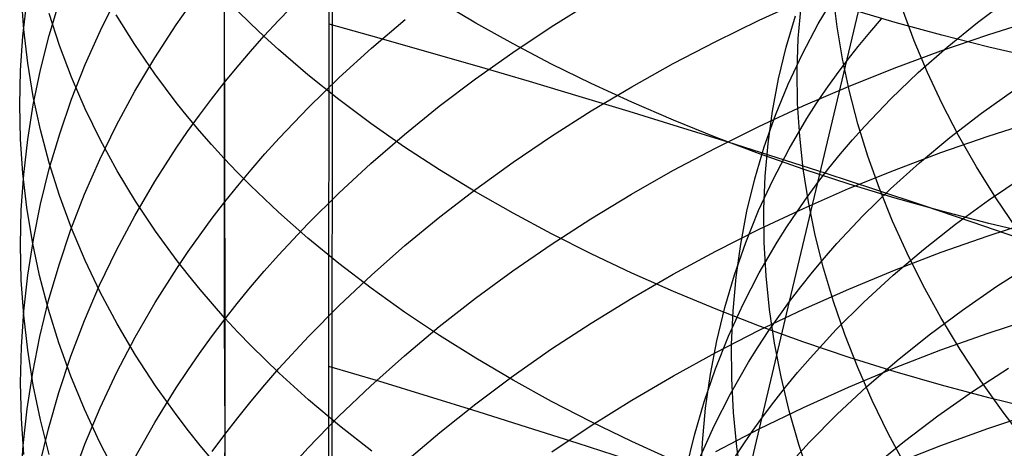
# Model space of a CAD drawing. Extents: x -383 to 1849, y -1185 to -529.
# Tile 713 of 870: x 1775.06 to 1784.44, y -1076.22 to -1072.13. Entities that reach past the tile are written whole.
import ezdxf

# ---------------------------------------------------------------- set-up
doc = ezdxf.new("R2010")
doc.units = 0
doc.layers.add('PREDEFINITO', color=7, linetype='CONTINUOUS')

msp = doc.modelspace()

# ---------------------------------------------------------------- linework, layer by layer
at = {"layer": 'PREDEFINITO'}
for p, q in [((1778.0404, -885.9744, 440.6312), (1778.0016, -1075.4358, 439.0843)), ((1778.0354, -1078.013, 439.0376), (1778.0905, -902.9318, 440.7506)), ((1782.6638, -1073.687, 516.5109), (1783.2171, -1071.3528, 514.2032)), ((1777.0058, -1071.5742, 634.6833), (1777.0059, -1072.7372, 633.5842)), ((1775.0954, -1072.2276, 645.2775), (1775.0726, -1071.9074, 644.904)), ((1775.8265, -1072.2367, 637.6708), (1775.9862, -1071.9157, 637.3382)), ((1777.0061, -1071.918, 653.6353), (1777.0136, -1074.9785, 651.3976)), ((1777.5228, -1072.1408, 633.0135), (1777.8028, -1071.8526, 632.7377)), ((1782.6682, -1072.1726, 513.1256), (1782.8356, -1071.893, 513.488)), ((1782.8474, -1072.2007, 504.7588), (1782.8113, -1071.8944, 505.1423)), ((1775.0878, -1072.2905, 642.6959), (1775.1259, -1071.9643, 642.3303)), ((1775.3391, -1072.2837, 640.1501), (1775.438, -1071.9565, 639.7976)), ((1779.4035, -1072.1661, 657.1965), (1779.0588, -1071.9609, 656.9149)), ((1780.123, -1072.2009, 628.8459), (1780.5, -1071.9652, 628.6376)), ((1782.1057, -1072.1378, 626.7912), (1782.5277, -1071.9454, 626.6278)), ((1782.478, -1072.3137, 507.4437), (1782.5038, -1072.0086, 507.8279)), ((1784.185, -1072.1598, 518.4849), (1784.4865, -1071.9325, 518.7965)), ((1775.4379, -1072.3797, 648.2414), (1775.339, -1072.074, 647.8701)), ((1776.1533, -1072.37, 651.1538), (1775.9782, -1072.0874, 650.7964)), ((1776.5495, -1072.1842, 635.2907), (1776.6579, -1072.0296, 635.1367)), ((1777.2573, -1072.1705, 653.9679), (1777.1298, -1072.0449, 653.8025)), ((1782.3625, -1072.3964, 510.1147), (1782.4508, -1072.0983, 510.4925)), ((1783.4003, -1072.1608, 660.6021), (1782.9628, -1072.0312, 660.4166)), ((1783.5818, -1072.3344, 501.7246), (1783.4697, -1072.0324, 502.095)), ((1776.3442, -1072.4976, 635.6026), (1776.5495, -1072.1842, 635.2907)), ((1777.3884, -1072.2947, 654.1315), (1777.2573, -1072.1705, 653.9679)), ((1777.388, -1072.2874, 633.1538), (1777.5228, -1072.1408, 633.0135)), ((1778.0023, -1072.1719, 439.1423), (1778.4801, -1072.3058, 439.095)), ((1778.4096, -1072.405, 631.1064), (1778.7295, -1072.1333, 630.8565)), ((1779.7596, -1072.3647, 657.4692), (1779.4035, -1072.1661, 657.1965)), ((1779.7565, -1072.4451, 629.0619), (1780.123, -1072.2009, 628.8459)), ((1781.6918, -1072.34, 626.963), (1782.1057, -1072.1378, 626.7912)), ((1782.5164, -1072.4581, 512.7605), (1782.6682, -1072.1726, 513.1256)), ((1782.8985, -1072.5083, 504.378), (1782.8474, -1072.2007, 504.7588)), ((1783.1585, -1072.2565, 515.7001), (1783.2719, -1072.126, 515.8715)), ((1783.8445, -1072.2826, 660.7763), (1783.4003, -1072.1608, 660.6021)), ((1783.8964, -1072.3951, 518.1679), (1784.185, -1072.1598, 518.4849)), ((1784.2852, -1072.2765, 624.9729), (1784.7407, -1072.1338, 624.8564)), ((1775.0649, -1072.6174, 643.0624), (1775.0878, -1072.2905, 642.6959)), ((1775.1334, -1072.5471, 645.6502), (1775.0954, -1072.2276, 645.2775)), ((1775.2553, -1072.6131, 640.5051), (1775.3391, -1072.2837, 640.1501)), ((1775.6819, -1072.5616, 638.0073), (1775.8265, -1072.2367, 637.6708)), ((1777.257, -1072.4357, 633.2957), (1777.388, -1072.2874, 633.1538)), ((1777.5232, -1072.4175, 654.2933), (1777.3884, -1072.2947, 654.1315)), ((1783.0489, -1072.3889, 515.5276), (1783.1585, -1072.2565, 515.7001)), ((1783.8354, -1072.4303, 625.0984), (1784.2852, -1072.2765, 624.9729)), ((1784.2948, -1072.3963, 660.9391), (1783.8445, -1072.2826, 660.7763)), ((1775.552, -1072.683, 648.6097), (1775.4379, -1072.3797, 648.2414)), ((1776.3437, -1072.6486, 651.506), (1776.1533, -1072.37, 651.1538)), ((1778.4801, -1072.3058, 439.095), (1778.9577, -1072.4419, 439.0383)), ((1780.1267, -1072.5568, 657.7329), (1779.7596, -1072.3647, 657.4692)), ((1781.2864, -1072.5518, 627.143), (1781.6918, -1072.34, 626.963)), ((1782.4674, -1072.6214, 507.0604), (1782.478, -1072.3137, 507.4437)), ((1782.9432, -1072.5231, 515.3541), (1783.0489, -1072.3889, 515.5276)), ((1783.7086, -1072.636, 501.359), (1783.5818, -1072.3344, 501.7246)), ((1777.1296, -1072.5856, 633.4392), (1777.257, -1072.4357, 633.2957)), ((1777.8035, -1072.6589, 654.6113), (1777.5232, -1072.4175, 654.2933)), ((1778.1026, -1072.6842, 631.3632), (1778.4096, -1072.405, 631.1064)), ((1778.9577, -1072.4419, 439.0383), (1779.4349, -1072.58, 438.9722)), ((1779.4009, -1072.6978, 629.2853), (1779.7565, -1072.4451, 629.0619)), ((1782.2895, -1072.6986, 509.7362), (1782.3625, -1072.3964, 510.1147)), ((1782.3801, -1072.749, 512.3932), (1782.5164, -1072.4581, 512.7605)), ((1783.3918, -1072.5949, 625.2327), (1783.8354, -1072.4303, 625.0984)), ((1783.6213, -1072.6383, 517.8457), (1783.8964, -1072.3951, 518.1679)), ((1784.7509, -1072.5018, 661.0901), (1784.2948, -1072.3963, 660.9391)), ((1775.1867, -1072.8654, 646.0217), (1775.1334, -1072.5471, 645.6502)), ((1775.5526, -1072.89, 638.3473), (1775.6819, -1072.5616, 638.0073)), ((1776.1541, -1072.816, 635.9197), (1776.3442, -1072.4976, 635.6026)), ((1779.4349, -1072.58, 438.9722), (1779.9115, -1072.7201, 438.8965)), ((1780.5042, -1072.742, 657.9872), (1780.1267, -1072.5568, 657.7329)), ((1780.8902, -1072.7731, 627.331), (1781.2864, -1072.5518, 627.143)), ((1782.8413, -1072.659, 515.1797), (1782.9432, -1072.5231, 515.3541)), ((1782.9643, -1072.8168, 504.0003), (1782.8985, -1072.5083, 504.378)), ((1775.0573, -1072.9447, 643.4293), (1775.0649, -1072.6174, 643.0624)), ((1775.1868, -1072.9444, 640.862), (1775.2553, -1072.6131, 640.5051)), ((1776.5494, -1072.9227, 651.8526), (1776.3437, -1072.6486, 651.506)), ((1777.0059, -1072.7372, 633.5842), (1777.1296, -1072.5856, 633.4392)), ((1778.0976, -1072.8945, 654.9216), (1777.8035, -1072.6589, 654.6113)), ((1782.4718, -1072.9314, 506.6785), (1782.4674, -1072.6214, 507.0604)), ((1782.7434, -1072.7967, 515.0043), (1782.8413, -1072.659, 515.1797)), ((1782.9549, -1072.7701, 625.3758), (1783.3918, -1072.5949, 625.2327)), ((1783.36, -1072.8893, 517.5187), (1783.6213, -1072.6383, 517.8457)), ((1783.8501, -1072.9369, 500.9988), (1783.7086, -1072.636, 501.359)), ((1775.6814, -1072.9834, 648.9746), (1775.552, -1072.683, 648.6097)), ((1776.8861, -1072.8903, 633.7308), (1777.0059, -1072.7372, 633.5842)), ((1777.0059, -1072.7372, 633.5842), (1777.0066, -1074.9976, 631.3185)), ((1777.8088, -1072.9706, 631.6267), (1778.1026, -1072.6842, 631.3632)), ((1779.0567, -1072.9587, 629.5159), (1779.4009, -1072.6978, 629.2853)), ((1779.9115, -1072.7201, 438.8965), (1780.387, -1072.8621, 438.8115)), ((1780.8918, -1072.9203, 658.232), (1780.5042, -1072.742, 657.9872)), ((1782.2317, -1073.0044, 509.3574), (1782.2895, -1072.6986, 509.7362)), ((1782.2592, -1073.0451, 512.0239), (1782.3801, -1072.749, 512.3932)), ((1782.5251, -1072.9557, 625.5273), (1782.9549, -1072.7701, 625.3758)), ((1775.9793, -1073.1391, 636.2413), (1776.1541, -1072.816, 635.9197)), ((1780.387, -1072.8621, 438.8115), (1780.8613, -1073.0059, 438.7168)), ((1780.5034, -1073.0036, 627.5268), (1780.8902, -1072.7731, 627.331)), ((1782.6493, -1072.936, 514.8281), (1782.7434, -1072.7967, 515.0043)), ((1783.045, -1073.1259, 503.6263), (1782.9643, -1072.8168, 504.0003)), ((1784.2253, -1073.0234, 519.9418), (1784.5402, -1072.7987, 520.2419)), ((1775.0649, -1073.272, 643.7962), (1775.0573, -1072.9447, 643.4293)), ((1775.1335, -1073.2772, 641.2206), (1775.1868, -1072.9444, 640.862)), ((1775.2551, -1073.1824, 646.3915), (1775.1867, -1072.8654, 646.0217)), ((1775.4385, -1073.2214, 638.6906), (1775.5526, -1072.89, 638.3473)), ((1776.6579, -1073.058, 652.0237), (1776.5494, -1072.9227, 651.8526)), ((1776.77, -1073.0449, 633.8788), (1776.8861, -1072.8903, 633.7308)), ((1778.405, -1073.1241, 655.2241), (1778.0976, -1072.8945, 654.9216)), ((1781.2888, -1073.0915, 658.467), (1780.8918, -1072.9203, 658.232)), ((1782.1029, -1073.1516, 625.6872), (1782.5251, -1072.9557, 625.5273)), ((1782.4912, -1073.2433, 506.2984), (1782.4718, -1072.9314, 506.6785)), ((1782.5591, -1073.0769, 514.651), (1782.6493, -1072.936, 514.8281)), ((1783.1131, -1073.1478, 517.187), (1783.36, -1072.8893, 517.5187)), ((1784.0061, -1073.2368, 500.6444), (1783.8501, -1072.9369, 500.9988)), ((1775.826, -1073.2807, 649.3357), (1775.6814, -1072.9834, 648.9746)), ((1776.6577, -1073.201, 634.0282), (1776.77, -1073.0449, 633.8788)), ((1777.5288, -1073.2641, 631.8967), (1777.8088, -1072.9706, 631.6267)), ((1778.7243, -1073.2276, 629.7537), (1779.0567, -1072.9587, 629.5159)), ((1780.1266, -1073.2431, 627.7303), (1780.5034, -1073.0036, 627.5268)), ((1780.8613, -1073.0059, 438.7168), (1781.3341, -1073.1515, 438.6127)), ((1782.1537, -1073.3459, 511.6532), (1782.2592, -1073.0451, 512.0239)), ((1782.1892, -1073.3135, 508.9788), (1782.2317, -1073.0044, 509.3574)), ((1783.9228, -1073.2565, 519.6361), (1784.2253, -1073.0234, 519.9418)), ((1775.8197, -1073.4665, 636.5672), (1775.9793, -1073.1391, 636.2413)), ((1776.7703, -1073.1921, 652.1932), (1776.6579, -1073.058, 652.0237)), ((1778.7253, -1073.3476, 655.5185), (1778.405, -1073.1241, 655.2241)), ((1781.6949, -1073.2555, 658.692), (1781.2888, -1073.0915, 658.467)), ((1782.3904, -1073.3634, 514.2947), (1782.5591, -1073.0769, 514.651)), ((1783.1405, -1073.4351, 503.2562), (1783.045, -1073.1259, 503.6263)), ((1784.2871, -1073.2443, 623.859), (1784.7424, -1073.0996, 623.7457)), ((1775.3388, -1073.4975, 646.7591), (1775.2551, -1073.1824, 646.3915)), ((1775.3396, -1073.5555, 639.0366), (1775.4385, -1073.2214, 638.6906)), ((1776.5493, -1073.3586, 634.179), (1776.6577, -1073.201, 634.0282)), ((1776.8864, -1073.3249, 652.3612), (1776.7703, -1073.1921, 652.1932)), ((1778.4044, -1073.5043, 629.9983), (1778.7243, -1073.2276, 629.7537)), ((1781.3341, -1073.1515, 438.6127), (1781.805, -1073.2988, 438.4991)), ((1781.6888, -1073.3574, 625.8552), (1782.1029, -1073.1516, 625.6872)), ((1782.9951, -1073.2799, 517.0195), (1783.1131, -1073.1478, 517.187)), ((1784.1765, -1073.5353, 500.2961), (1784.0061, -1073.2368, 500.6444)), ((1775.0877, -1073.599, 644.1627), (1775.0649, -1073.272, 643.7962)), ((1775.0954, -1073.6111, 641.5804), (1775.1335, -1073.2772, 641.2206)), ((1775.9859, -1073.5745, 649.6925), (1775.826, -1073.2807, 649.3357)), ((1777.0064, -1073.4563, 652.5274), (1776.8864, -1073.3249, 652.3612)), ((1777.3941, -1073.4134, 632.034), (1777.5288, -1073.2641, 631.8967)), ((1779.7602, -1073.4915, 627.9412), (1780.1266, -1073.2431, 627.7303)), ((1782.1096, -1073.412, 658.9069), (1781.6949, -1073.2555, 658.692)), ((1781.805, -1073.2988, 438.4991), (1782.2739, -1073.4477, 438.376)), ((1782.1619, -1073.6255, 508.6008), (1782.1892, -1073.3135, 508.9788)), ((1782.5256, -1073.5568, 505.9206), (1782.4912, -1073.2433, 506.2984)), ((1782.8808, -1073.4138, 516.851), (1782.9951, -1073.2799, 517.0195)), ((1783.6331, -1073.4977, 519.325), (1783.9228, -1073.2565, 519.6361)), ((1783.8376, -1073.4001, 623.9812), (1784.2871, -1073.2443, 623.859)), ((1776.3438, -1073.6778, 634.4844), (1776.5493, -1073.3586, 634.179)), ((1777.2631, -1073.5644, 632.173), (1777.3941, -1073.4134, 632.034)), ((1779.0581, -1073.5648, 655.8045), (1778.7253, -1073.3476, 655.5185)), ((1781.2833, -1073.573, 626.0312), (1781.6888, -1073.3574, 625.8552)), ((1782.0636, -1073.6511, 511.2815), (1782.1537, -1073.3459, 511.6532)), ((1782.5324, -1073.5609, 659.1113), (1782.1096, -1073.412, 658.9069)), ((1782.2372, -1073.6559, 513.9357), (1782.3904, -1073.3634, 514.2947)), ((1782.7704, -1073.5495, 516.6814), (1782.8808, -1073.4138, 516.851)), ((1783.3942, -1073.567, 624.112), (1783.8376, -1073.4001, 623.9812)), ((1775.4377, -1073.8105, 647.1243), (1775.3388, -1073.4975, 646.7591)), ((1775.6753, -1073.7977, 636.897), (1775.8197, -1073.4665, 636.5672)), ((1777.1302, -1073.5865, 652.692), (1777.0064, -1073.4563, 652.5274)), ((1778.0973, -1073.7886, 630.2497), (1778.4044, -1073.5043, 629.9983)), ((1779.4048, -1073.7484, 628.1595), (1779.7602, -1073.4915, 627.9412)), ((1782.2739, -1073.4477, 438.376), (1782.7405, -1073.5981, 438.2435)), ((1783.2507, -1073.7443, 502.8905), (1783.1405, -1073.4351, 503.2562)), ((1783.3569, -1073.7468, 519.0089), (1783.6331, -1073.4977, 519.325)), ((1775.0726, -1073.9457, 641.941), (1775.0954, -1073.6111, 641.5804)), ((1775.1257, -1073.9252, 644.5284), (1775.0877, -1073.599, 644.1627)), ((1775.2559, -1073.8919, 639.385), (1775.3396, -1073.5555, 639.0366)), ((1776.1609, -1073.8644, 650.0446), (1775.9859, -1073.5745, 649.6925)), ((1777.2577, -1073.7152, 652.8548), (1777.1302, -1073.5865, 652.692)), ((1777.1357, -1073.7171, 632.3135), (1777.2631, -1073.5644, 632.173)), ((1779.4027, -1073.7755, 656.0821), (1779.0581, -1073.5648, 655.8045)), ((1780.8868, -1073.7982, 626.215), (1781.2833, -1073.573, 626.0312)), ((1782.575, -1073.8715, 505.5454), (1782.5256, -1073.5568, 505.9206)), ((1782.9627, -1073.702, 659.3051), (1782.5324, -1073.5609, 659.1113)), ((1782.6638, -1073.687, 516.5109), (1782.7704, -1073.5495, 516.6814)), ((1782.7405, -1073.5981, 438.2435), (1783.2044, -1073.75, 438.1015)), ((1782.9575, -1073.7446, 624.2513), (1783.3942, -1073.567, 624.112)), ((1784.3615, -1073.8321, 499.9545), (1784.1765, -1073.5353, 500.2961)), ((1776.1535, -1074.0022, 634.7949), (1776.3438, -1073.6778, 634.4844)), ((1781.9888, -1073.9603, 510.909), (1782.0636, -1073.6511, 511.2815)), ((1782.0994, -1073.9539, 513.5743), (1782.2372, -1073.6559, 513.9357)), ((1782.1497, -1073.9402, 508.2237), (1782.1619, -1073.6255, 508.6008)), ((1782.3943, -1074.8201, 517.6992), (1782.6638, -1073.687, 516.5109)), ((1782.5612, -1073.8263, 516.3394), (1782.6638, -1073.687, 516.5109)), ((1783.4003, -1073.8353, 659.488), (1782.9627, -1073.702, 659.3051)), ((1784.2918, -1073.8543, 521.4116), (1784.6198, -1073.6326, 521.7)), ((1775.5461, -1074.1325, 637.2303), (1775.6753, -1073.7977, 636.897)), ((1777.012, -1073.8715, 632.4555), (1777.1357, -1073.7171, 632.3135)), ((1777.3889, -1073.8426, 653.0158), (1777.2577, -1073.7152, 652.8548)), ((1777.8035, -1074.0803, 630.5075), (1778.0973, -1073.7886, 630.2497)), ((1779.0608, -1074.0136, 628.3848), (1779.4048, -1073.7484, 628.1595)), ((1779.7588, -1073.9795, 656.3509), (1779.4027, -1073.7755, 656.0821)), ((1780.4998, -1074.0327, 626.4065), (1780.8868, -1073.7982, 626.215)), ((1782.5279, -1073.9329, 624.3989), (1782.9575, -1073.7446, 624.2513)), ((1783.0944, -1074.0038, 518.688), (1783.3569, -1073.7468, 519.0089)), ((1783.2044, -1073.75, 438.1015), (1783.6654, -1073.9032, 437.9501)), ((1783.3756, -1074.0531, 502.5296), (1783.2507, -1073.7443, 502.8905)), ((1775.1874, -1074.2303, 639.7354), (1775.2559, -1073.8919, 639.385)), ((1775.5519, -1074.121, 647.4865), (1775.4377, -1073.8105, 647.1243)), ((1776.3512, -1074.1501, 650.3916), (1776.1609, -1073.8644, 650.0446)), ((1776.8921, -1074.0274, 632.5989), (1777.012, -1073.8715, 632.4555)), ((1777.5238, -1073.9685, 653.1751), (1777.3889, -1073.8426, 653.0158)), ((1782.4624, -1073.9673, 516.167), (1782.5612, -1073.8263, 516.3394)), ((1782.6392, -1074.187, 505.1734), (1782.575, -1073.8715, 505.5454)), ((1783.8444, -1073.9604, 659.6598), (1783.4003, -1073.8353, 659.488)), ((1783.9757, -1074.0845, 521.1174), (1784.2918, -1073.8543, 521.4116)), ((1784.5608, -1074.1269, 499.62), (1784.3615, -1073.8321, 499.9545)), ((1775.0649, -1074.2808, 642.302), (1775.0726, -1073.9457, 641.941)), ((1775.179, -1074.2504, 644.8928), (1775.1257, -1073.9252, 644.5284)), ((1777.8041, -1074.216, 653.4881), (1777.5238, -1073.9685, 653.1751)), ((1780.1258, -1074.1768, 656.6107), (1779.7588, -1073.9795, 656.3509)), ((1781.9293, -1074.2732, 510.5364), (1781.9888, -1073.9603, 510.909)), ((1781.9771, -1074.2571, 513.2112), (1782.0994, -1073.9539, 513.5743)), ((1782.1059, -1074.1315, 624.5546), (1782.5279, -1073.9329, 624.3989)), ((1782.1526, -1074.257, 507.8481), (1782.1497, -1073.9402, 508.2237)), ((1782.3676, -1074.11, 515.9938), (1782.4624, -1073.9673, 516.167)), ((1783.6654, -1073.9032, 437.9501), (1784.1233, -1074.0578, 437.7895)), ((1784.2948, -1074.0773, 659.8202), (1783.8444, -1073.9604, 659.6598)), ((1775.9784, -1074.3313, 635.1098), (1776.1535, -1074.0022, 634.7949)), ((1776.7761, -1074.185, 632.7438), (1776.8921, -1074.0274, 632.5989)), ((1777.5234, -1074.3791, 630.7718), (1777.8035, -1074.0803, 630.5075)), ((1778.7287, -1074.2871, 628.6171), (1779.0608, -1074.0136, 628.3848)), ((1780.1228, -1074.2764, 626.6054), (1780.4998, -1074.0327, 626.4065)), ((1782.8462, -1074.2685, 518.3626), (1783.0944, -1074.0038, 518.688)), ((1783.5151, -1074.361, 502.1741), (1783.3756, -1074.0531, 502.5296)), ((1784.1233, -1074.0578, 437.7895), (1784.5778, -1074.2135, 437.6196)), ((1784.2875, -1074.1934, 622.7293), (1784.7427, -1074.0466, 622.6189)), ((1784.7508, -1074.1858, 659.9692), (1784.2948, -1074.0773, 659.8202)), ((1775.4321, -1074.4703, 637.5667), (1775.5461, -1074.1325, 637.2303)), ((1775.6812, -1074.4286, 647.8454), (1775.5519, -1074.121, 647.4865)), ((1776.5568, -1074.4313, 650.7331), (1776.3512, -1074.1501, 650.3916)), ((1780.5033, -1074.3671, 656.8614), (1780.1258, -1074.1768, 656.6107)), ((1781.6921, -1074.3403, 624.7183), (1782.1059, -1074.1315, 624.5546)), ((1782.2766, -1074.2543, 515.8198), (1782.3676, -1074.11, 515.9938)), ((1783.6721, -1074.3232, 520.8177), (1783.9757, -1074.0845, 521.1174)), ((1775.1341, -1074.5701, 640.0874), (1775.1874, -1074.2303, 639.7354)), ((1775.2475, -1074.574, 645.2556), (1775.179, -1074.2504, 644.8928)), ((1776.6638, -1074.344, 632.8901), (1776.7761, -1074.185, 632.7438)), ((1778.0983, -1074.4575, 653.7936), (1777.8041, -1074.216, 653.4881)), ((1781.8701, -1074.565, 512.8465), (1781.9771, -1074.2571, 513.2112)), ((1782.1064, -1074.5477, 515.4695), (1782.2766, -1074.2543, 515.8198)), ((1782.1705, -1074.5757, 507.4742), (1782.1526, -1074.257, 507.8481)), ((1782.7182, -1074.5031, 504.8048), (1782.6392, -1074.187, 505.1734)), ((1782.7276, -1074.4036, 518.1982), (1782.8462, -1074.2685, 518.3626)), ((1783.8379, -1074.3516, 622.8483), (1784.2875, -1074.1934, 622.7293)), ((1775.0725, -1074.6158, 642.663), (1775.0649, -1074.2808, 642.302)), ((1775.8185, -1074.6647, 635.4289), (1775.9784, -1074.3313, 635.1098)), ((1776.5553, -1074.5045, 633.0378), (1776.6638, -1074.344, 632.8901)), ((1778.4089, -1074.5686, 628.8562), (1778.7287, -1074.2871, 628.6171)), ((1779.7563, -1074.5289, 626.8115), (1780.1228, -1074.2764, 626.6054)), ((1781.2868, -1074.5591, 624.8898), (1781.6921, -1074.3403, 624.7183)), ((1781.8851, -1074.5894, 510.1639), (1781.9293, -1074.2732, 510.5364)), ((1783.3813, -1074.5702, 520.5127), (1783.6721, -1074.3232, 520.8177)), ((1783.3946, -1074.5209, 622.9758), (1783.8379, -1074.3516, 622.8483)), ((1783.6691, -1074.6678, 501.8242), (1783.5151, -1074.361, 502.1741)), ((1775.8258, -1074.733, 648.2005), (1775.6812, -1074.4286, 647.8454)), ((1776.6653, -1074.57, 650.9016), (1776.5568, -1074.4313, 650.7331)), ((1777.3887, -1074.5312, 630.9062), (1777.5234, -1074.3791, 630.7718)), ((1778.4059, -1074.693, 654.0913), (1778.0983, -1074.4575, 653.7936)), ((1780.8909, -1074.5502, 657.1026), (1780.5033, -1074.3671, 656.8614)), ((1782.6127, -1074.5406, 518.0329), (1782.7276, -1074.4036, 518.1982)), ((1784.3713, -1074.6744, 522.8708), (1784.7123, -1074.4561, 523.1477)), ((1775.3334, -1074.8109, 637.9057), (1775.4321, -1074.4703, 637.5667)), ((1776.3497, -1074.8297, 633.337), (1776.5553, -1074.5045, 633.0378)), ((1777.2576, -1074.685, 631.0422), (1777.3887, -1074.5312, 630.9062)), ((1779.4007, -1074.7902, 627.0248), (1779.7563, -1074.5289, 626.8115)), ((1781.2879, -1074.7261, 657.3342), (1780.8909, -1074.5502, 657.1026)), ((1781.9517, -1074.847, 515.1167), (1782.1064, -1074.5477, 515.4695)), ((1782.5016, -1074.6795, 517.8665), (1782.6127, -1074.5406, 518.0329)), ((1782.812, -1074.8193, 504.4402), (1782.7182, -1074.5031, 504.8048)), ((1782.9579, -1074.7013, 623.1114), (1783.3946, -1074.5209, 622.9758)), ((1775.0952, -1074.9505, 643.0236), (1775.0725, -1074.6158, 642.663)), ((1775.0961, -1074.9111, 640.4406), (1775.1341, -1074.5701, 640.0874)), ((1775.3312, -1074.8959, 645.6164), (1775.2475, -1074.574, 645.2556)), ((1776.7776, -1074.7075, 651.0685), (1776.6653, -1074.57, 650.9016)), ((1778.102, -1074.8578, 629.1019), (1778.4089, -1074.5686, 628.8562)), ((1780.8905, -1074.7876, 625.0689), (1781.2868, -1074.5591, 624.8898)), ((1781.7784, -1074.8774, 512.4808), (1781.8701, -1074.565, 512.8465)), ((1781.856, -1074.9085, 509.7919), (1781.8851, -1074.5894, 510.1639)), ((1782.2034, -1074.896, 507.1026), (1782.1705, -1074.5757, 507.4742)), ((1783.1038, -1074.8253, 520.2027), (1783.3813, -1074.5702, 520.5127)), ((1775.6739, -1075.0021, 635.7518), (1775.8185, -1074.6647, 635.4289)), ((1775.9857, -1075.0338, 648.5514), (1775.8258, -1074.733, 648.2005)), ((1776.8937, -1074.8437, 651.2339), (1776.7776, -1074.7075, 651.0685)), ((1777.1303, -1074.8404, 631.1796), (1777.2576, -1074.685, 631.0422)), ((1778.7262, -1074.9221, 654.3811), (1778.4059, -1074.693, 654.0913)), ((1781.6941, -1074.8944, 657.556), (1781.2879, -1074.7261, 657.3342)), ((1782.3943, -1074.8201, 517.6992), (1782.5016, -1074.6795, 517.8665)), ((1782.5284, -1074.8924, 623.2552), (1782.9579, -1074.7013, 623.1114)), ((1783.8377, -1074.9732, 501.4804), (1783.6691, -1074.6678, 501.8242)), ((1784.0417, -1074.9016, 522.588), (1784.3713, -1074.6744, 522.8708)), ((1775.2499, -1075.1538, 638.2471), (1775.3334, -1074.8109, 637.9057)), ((1776.1593, -1075.1602, 633.641), (1776.3497, -1074.8297, 633.337)), ((1779.0565, -1075.06, 627.245), (1779.4007, -1074.7902, 627.0248)), ((1780.5037, -1075.0256, 625.2554), (1780.8905, -1074.7876, 625.0689)), ((1781.8729, -1077.0177, 520.1434), (1782.3943, -1074.8201, 517.6992)), ((1782.291, -1074.9625, 517.5309), (1782.3943, -1074.8201, 517.6992)), ((1782.9206, -1075.1353, 504.0799), (1782.812, -1074.8193, 504.4402)), ((1782.8401, -1075.0884, 519.8879), (1783.1038, -1074.8253, 520.2027)), ((1775.0732, -1075.2529, 640.7946), (1775.0961, -1074.9111, 640.4406)), ((1775.4302, -1075.2156, 645.9747), (1775.3312, -1074.8959, 645.6164)), ((1777.0136, -1074.9785, 651.3976), (1776.8937, -1074.8437, 651.2339)), ((1777.0066, -1074.9976, 631.3185), (1777.1303, -1074.8404, 631.1796)), ((1777.8083, -1075.1545, 629.354), (1778.102, -1074.8578, 629.1019)), ((1779.059, -1075.1448, 654.6627), (1778.7262, -1074.9221, 654.3811)), ((1782.1087, -1075.0552, 657.7677), (1781.6941, -1074.8944, 657.556)), ((1781.7021, -1075.1939, 512.1144), (1781.7784, -1074.8774, 512.4808)), ((1781.8125, -1075.1519, 514.7616), (1781.9517, -1074.847, 515.1167)), ((1781.8421, -1075.2302, 509.4209), (1781.856, -1074.9085, 509.7919)), ((1782.1064, -1075.094, 623.4069), (1782.5284, -1074.8924, 623.2552)), ((1782.2513, -1075.2173, 506.7336), (1782.2034, -1074.896, 507.1026)), ((1783.724, -1075.1375, 522.2995), (1784.0417, -1074.9016, 522.588)), ((1775.1333, -1075.2844, 643.3834), (1775.0952, -1074.9505, 643.0236)), ((1775.5445, -1075.3431, 636.0781), (1775.6739, -1075.0021, 635.7518)), ((1776.8867, -1075.1564, 631.4589), (1777.0066, -1074.9976, 631.3185)), ((1777.0066, -1074.9976, 631.3185), (1777.0119, -1076.088, 630.1471)), ((1777.0136, -1074.9785, 651.3976), (1777.0134, -1076.4713, 650.2284)), ((1777.1373, -1075.1119, 651.5597), (1777.0136, -1074.9785, 651.3976)), ((1782.1915, -1075.1067, 517.3618), (1782.291, -1074.9625, 517.5309)), ((1784.0208, -1075.2767, 501.1432), (1783.8377, -1074.9732, 501.4804)), ((1784.2872, -1075.121, 621.5824), (1784.7425, -1074.972, 621.4749)), ((1776.1607, -1075.3306, 648.8977), (1775.9857, -1075.0338, 648.5514)), ((1777.2648, -1075.2439, 651.72), (1777.1373, -1075.1119, 651.5597)), ((1778.7242, -1075.3381, 627.472), (1779.0565, -1075.06, 627.245)), ((1780.1269, -1075.2729, 625.4493), (1780.5037, -1075.0256, 625.2554)), ((1781.6926, -1075.306, 623.5664), (1782.1064, -1075.094, 623.4069)), ((1782.0959, -1075.2525, 517.1918), (1782.1915, -1075.1067, 517.3618)), ((1782.5315, -1075.2081, 657.9692), (1782.1087, -1075.0552, 657.7677)), ((1782.5906, -1075.3592, 519.5686), (1782.8401, -1075.0884, 519.8879)), ((1775.1816, -1075.4987, 638.5905), (1775.2499, -1075.1538, 638.2471)), ((1775.9841, -1075.4955, 633.9495), (1776.1593, -1075.1602, 633.641)), ((1776.7707, -1075.3167, 631.6007), (1776.8867, -1075.1564, 631.4589)), ((1777.5284, -1075.4586, 629.6124), (1777.8083, -1075.1545, 629.354)), ((1779.4037, -1075.3609, 654.936), (1779.059, -1075.1448, 654.6627)), ((1781.6409, -1075.514, 511.7477), (1781.7021, -1075.1939, 512.1144)), ((1781.6887, -1075.462, 514.4047), (1781.8125, -1075.1519, 514.7616)), ((1782.9619, -1075.353, 658.1601), (1782.5315, -1075.2081, 657.9692)), ((1783.0439, -1075.4508, 503.7244), (1782.9206, -1075.1353, 504.0799)), ((1783.4188, -1075.3819, 522.0056), (1783.724, -1075.1375, 522.2995)), ((1783.8377, -1075.2815, 621.6983), (1784.2872, -1075.121, 621.5824)), ((1775.0656, -1075.5951, 641.149), (1775.0732, -1075.2529, 640.7946)), ((1775.1865, -1075.6172, 643.742), (1775.1333, -1075.2844, 643.3834)), ((1775.5444, -1075.5327, 646.3302), (1775.4302, -1075.2156, 645.9747)), ((1777.3959, -1075.3744, 651.8785), (1777.2648, -1075.2439, 651.72)), ((1779.7606, -1075.5293, 625.6503), (1780.1269, -1075.2729, 625.4493)), ((1781.8433, -1075.5541, 509.0513), (1781.8421, -1075.2302, 509.4209)), ((1782.0042, -1075.4, 517.0211), (1782.0959, -1075.2525, 517.1918)), ((1782.3141, -1075.5395, 506.3677), (1782.2513, -1075.2173, 506.7336)), ((1783.3943, -1075.4534, 621.8224), (1783.8377, -1075.2815, 621.6983)), ((1784.2183, -1075.578, 500.813), (1784.0208, -1075.2767, 501.1432)), ((1775.4303, -1075.6872, 636.4074), (1775.5445, -1075.3431, 636.0781)), ((1776.351, -1075.6231, 649.239), (1776.1607, -1075.3306, 648.8977)), ((1776.6584, -1075.4786, 631.7438), (1776.7707, -1075.3167, 631.6007)), ((1777.5307, -1075.5035, 652.0352), (1777.3959, -1075.3744, 651.8785)), ((1778.4042, -1075.6242, 627.7055), (1778.7242, -1075.3381, 627.472)), ((1779.7598, -1075.5701, 655.2006), (1779.4037, -1075.3609, 654.936)), ((1781.2873, -1075.528, 623.7334), (1781.6926, -1075.306, 623.5664)), ((1782.4713, -1075.4975, 519.4074), (1782.5906, -1075.3592, 519.5686)), ((1783.3995, -1075.4898, 658.3403), (1782.9619, -1075.353, 658.1601)), ((1783.1264, -1075.6347, 521.7066), (1783.4188, -1075.3819, 522.0056)), ((1776.55, -1075.642, 631.8883), (1776.6584, -1075.4786, 631.7438)), ((1777.3938, -1075.6134, 629.7438), (1777.5284, -1075.4586, 629.6124)), ((1778.0016, -1075.4358, 439.0843), (1777.9967, -1080.3351, 438.994)), ((1778.0016, -1075.4357, 439.0842), (1778.4755, -1075.5781, 439.0376)), ((1781.5804, -1075.777, 514.0464), (1781.6887, -1075.462, 514.4047)), ((1781.8325, -1075.6998, 516.6774), (1782.0042, -1075.4, 517.0211)), ((1782.9576, -1075.6365, 621.9545), (1783.3943, -1075.4534, 621.8224)), ((1783.1818, -1075.7654, 503.374), (1783.0439, -1075.4508, 503.7244)), ((1783.8437, -1075.6183, 658.5096), (1783.3995, -1075.4898, 658.3403)), ((1784.1388, -1075.6793, 524.0762), (1784.4814, -1075.4559, 524.3472)), ((1775.1286, -1075.8451, 638.9353), (1775.1816, -1075.4987, 638.5905)), ((1775.6739, -1075.8469, 646.6824), (1775.5444, -1075.5327, 646.3302)), ((1775.8241, -1075.8353, 634.2621), (1775.9841, -1075.4955, 633.9495)), ((1777.811, -1075.7571, 652.3433), (1777.5307, -1075.5035, 652.0352)), ((1778.4755, -1075.5781, 439.0376), (1778.9493, -1075.7225, 438.9817)), ((1779.4052, -1075.7946, 625.8583), (1779.7606, -1075.5293, 625.6503)), ((1780.1269, -1075.7724, 655.4565), (1779.7598, -1075.5701, 655.2006)), ((1780.8911, -1075.76, 623.908), (1781.2873, -1075.528, 623.7334)), ((1781.595, -1075.8375, 511.3812), (1781.6409, -1075.514, 511.7477)), ((1781.8595, -1075.8798, 508.6835), (1781.8433, -1075.5541, 509.0513)), ((1782.3917, -1075.8621, 506.0052), (1782.3141, -1075.5395, 506.3677)), ((1782.3557, -1075.6377, 519.2452), (1782.4713, -1075.4975, 519.4074)), ((1784.4302, -1075.8769, 500.4902), (1784.2183, -1075.578, 500.813)), ((1775.0732, -1075.9372, 641.5033), (1775.0656, -1075.5951, 641.149)), ((1775.2549, -1075.9484, 644.099), (1775.1865, -1075.6172, 643.742)), ((1776.3445, -1075.9731, 632.1809), (1776.55, -1075.642, 631.8883)), ((1776.5566, -1075.911, 649.5748), (1776.351, -1075.6231, 649.239)), ((1777.2628, -1075.7699, 629.8768), (1777.3938, -1075.6134, 629.7438)), ((1778.0971, -1075.9182, 627.9455), (1778.4042, -1075.6242, 627.7055)), ((1782.244, -1075.7797, 519.0819), (1782.3557, -1075.6377, 519.2452)), ((1782.528, -1075.8304, 622.0945), (1782.9576, -1075.6365, 621.9545)), ((1782.8473, -1075.8957, 521.4026), (1783.1264, -1075.6347, 521.7066)), ((1783.8077, -1075.9116, 523.7993), (1784.1388, -1075.6793, 524.0762)), ((1784.294, -1075.7383, 658.6677), (1783.8437, -1075.6183, 658.5096)), ((1775.3313, -1076.0341, 636.7393), (1775.4303, -1075.6872, 636.4074)), ((1777.1355, -1075.9281, 630.0112), (1777.2628, -1075.7699, 629.8768)), ((1778.105, -1076.0047, 652.6439), (1777.811, -1075.7571, 652.3433)), ((1778.9493, -1075.7225, 438.9817), (1779.4227, -1075.8689, 438.9163)), ((1780.5044, -1075.9676, 655.7033), (1780.1269, -1075.7724, 655.4565)), ((1780.5043, -1076.0016, 624.0897), (1780.8911, -1075.76, 623.908)), ((1781.6762, -1076.0055, 516.3312), (1781.8325, -1075.6998, 516.6774)), ((1783.3343, -1076.0787, 503.0293), (1783.1818, -1075.7654, 503.374)), ((1784.7501, -1075.8497, 658.8144), (1784.294, -1075.7383, 658.6677)), ((1775.0907, -1076.1926, 639.2814), (1775.1286, -1075.8451, 638.9353)), ((1775.8185, -1076.1578, 647.031), (1775.6739, -1075.8469, 646.6824)), ((1775.6793, -1076.1792, 634.5784), (1775.8241, -1075.8353, 634.2621)), ((1779.0612, -1076.0685, 626.073), (1779.4052, -1075.7946, 625.8583)), ((1781.4874, -1076.0963, 513.687), (1781.5804, -1075.777, 514.0464)), ((1781.5642, -1076.1639, 511.0152), (1781.595, -1075.8375, 511.3812)), ((1782.106, -1076.0351, 622.2422), (1782.528, -1075.8304, 622.0945)), ((1782.136, -1075.9236, 518.9177), (1782.244, -1075.7797, 519.0819)), ((1782.4842, -1076.1848, 505.6466), (1782.3917, -1075.8621, 506.0052)), ((1775.096, -1076.279, 641.8573), (1775.0732, -1075.9372, 641.5033)), ((1775.3386, -1076.2778, 644.4539), (1775.2549, -1075.9484, 644.099)), ((1776.6651, -1076.0531, 649.7406), (1776.5566, -1075.911, 649.5748)), ((1777.0119, -1076.088, 630.1471), (1777.1355, -1075.9281, 630.0112)), ((1777.8033, -1076.2198, 628.1917), (1778.0971, -1075.9182, 627.9455)), ((1779.4227, -1075.8689, 438.9163), (1779.8953, -1076.0172, 438.8415)), ((1781.8908, -1076.207, 508.3178), (1781.8595, -1075.8798, 508.6835)), ((1782.0319, -1076.0692, 518.7526), (1782.136, -1075.9236, 518.9177)), ((1782.5819, -1076.1646, 521.0941), (1782.8473, -1075.8957, 521.4026)), ((1783.4886, -1076.1528, 523.5169), (1783.8077, -1075.9116, 523.7993)), ((1784.285, -1076.0299, 620.4208), (1784.7405, -1075.8785, 620.316)), ((1784.6565, -1076.1728, 500.1752), (1784.4302, -1075.8769, 500.4902)), ((1775.2475, -1076.3834, 637.0736), (1775.3313, -1076.0341, 636.7393)), ((1776.1542, -1076.3095, 632.4783), (1776.3445, -1075.9731, 632.1809)), ((1776.7774, -1076.1938, 649.9048), (1776.6651, -1076.0531, 649.7406)), ((1778.4124, -1076.2459, 652.9368), (1778.105, -1076.0047, 652.6439)), ((1779.8953, -1076.0172, 438.8415), (1780.367, -1076.1673, 438.7571)), ((1780.1276, -1076.2527, 624.2786), (1780.5043, -1076.0016, 624.0897)), ((1780.892, -1076.1554, 655.9408), (1780.5044, -1075.9676, 655.7033)), ((1781.5353, -1076.3169, 515.9828), (1781.6762, -1076.0055, 516.3312)), ((1781.6922, -1076.2502, 622.3975), (1782.106, -1076.0351, 622.2422)), ((1783.8352, -1076.1932, 620.5338), (1784.285, -1076.0299, 620.4208)), ((1776.8922, -1076.2496, 630.2844), (1777.0119, -1076.088, 630.1471)), ((1777.0119, -1076.088, 630.1471), (1777.0064, -1077.1684, 628.966)), ((1778.7291, -1076.3509, 626.2944), (1779.0612, -1076.0685, 626.073)), ((1781.4097, -1076.4198, 513.327), (1781.4874, -1076.0963, 513.687)), ((1781.9318, -1076.2167, 518.5866), (1782.0319, -1076.0692, 518.7526)), ((1783.5014, -1076.3905, 502.6906), (1783.3343, -1076.0787, 503.0293)), ((1775.0681, -1076.541, 639.6282), (1775.0907, -1076.1926, 639.2814)), ((1775.5497, -1076.5266, 634.898), (1775.6793, -1076.1792, 634.5784)), ((1775.9785, -1076.4651, 647.3754), (1775.8185, -1076.1578, 647.031)), ((1776.8935, -1076.3332, 650.0674), (1776.7774, -1076.1938, 649.9048)), ((1777.5232, -1076.5288, 628.444), (1777.8033, -1076.2198, 628.1917)), ((1780.367, -1076.1673, 438.7571), (1780.8375, -1076.3191, 438.6633)), ((1781.289, -1076.3357, 656.1689), (1780.892, -1076.1554, 655.9408)), ((1781.5486, -1076.4928, 510.6501), (1781.5642, -1076.1639, 511.0152)), ((1781.8355, -1076.3659, 518.4198), (1781.9318, -1076.2167, 518.5866)), ((1781.9371, -1076.5353, 507.9548), (1781.8908, -1076.207, 508.3178)), ((1782.3308, -1076.4414, 520.7812), (1782.5819, -1076.1646, 521.0941)), ((1782.5915, -1076.5073, 505.2923), (1782.4842, -1076.1848, 505.6466)), ((1783.1818, -1076.4027, 523.2292), (1783.4886, -1076.1528, 523.5169)), ((1783.3916, -1076.3679, 620.6548), (1783.8352, -1076.1932, 620.5338))]:
    msp.add_line(p, q, dxfattribs=at)

doc.saveas('drawing.dxf')
